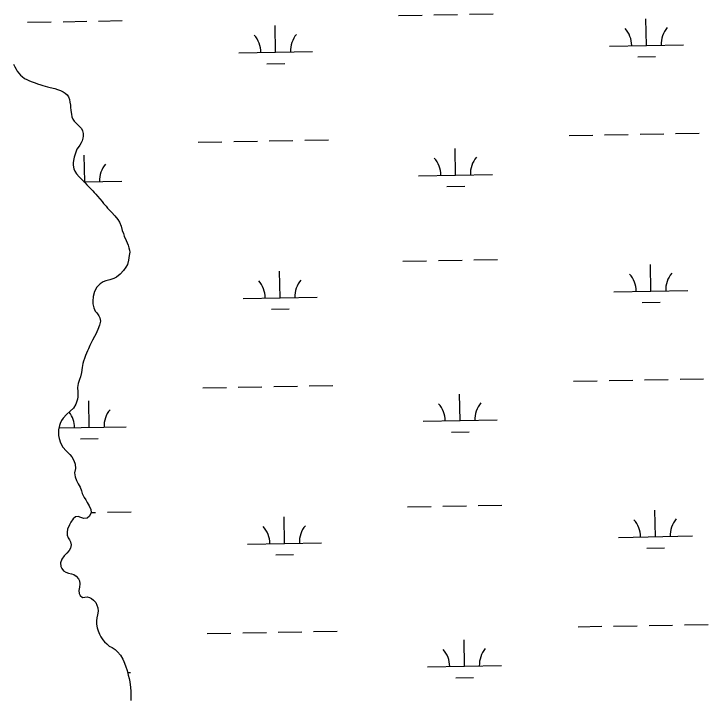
# Model space of a CAD drawing. Extents: x 3925854 to 3964121, y 224593 to 250589.
# Drawn here: x 3937155 to 3938094, y 243129 to 244057 of the extents above; entities that cross this region are included whole.
import ezdxf

# ---------------------------------------------------------------- set-up
doc = ezdxf.new("R2010")
doc.units = 0
doc.layers.add('V-WETL-SWMP', color=7, linetype='Continuous')

msp = doc.modelspace()

# ---------------------------------------------------------------- linework, layer by layer
at = {"layer": 'V-WETL-SWMP'}
for p, q in [((3937675.017, 244054.543), (3937707.012, 244055.125)), ((3937723.009, 244055.416), (3937755.004, 244055.998)), ((3937771.001, 244056.289), (3937802.996, 244056.87)), ((3938010.65, 244014.209), (3938009.996, 244050.203)), ((3937173.192, 244045.419), (3937205.187, 244046)), ((3937221.184, 244046.291), (3937253.179, 244046.873)), ((3937269.176, 244047.164), (3937301.171, 244047.746)), ((3937508.825, 244005.084), (3937508.171, 244041.078)), ((3937960.658, 244013.3), (3938060.642, 244015.118)), ((3937458.833, 244004.175), (3937558.817, 244005.993)), ((3937998.933, 243998.562), (3938022.929, 243998.998)), ((3937154.203, 243988.675), (3937155.858, 243985.292)), ((3937155.858, 243985.292), (3937157.514, 243982.039)), ((3937497.108, 243989.437), (3937521.104, 243989.874)), ((3937157.514, 243982.039), (3937159.173, 243979.174)), ((3937159.173, 243979.174), (3937161.223, 243976.435)), ((3937161.223, 243976.435), (3937163.533, 243973.953)), ((3937163.533, 243973.953), (3937165.849, 243971.99)), ((3937165.849, 243971.99), (3937169.194, 243969.37)), ((3937169.194, 243969.37), (3937172.162, 243967.919)), ((3937172.162, 243967.919), (3937175.646, 243966.334)), ((3937175.646, 243966.334), (3937179.391, 243964.876)), ((3937179.391, 243964.876), (3937183.266, 243963.547)), ((3937183.266, 243963.547), (3937186.625, 243962.352)), ((3937186.625, 243962.352), (3937190.888, 243960.89)), ((3937190.888, 243960.89), (3937193.86, 243959.957)), ((3937193.86, 243959.957), (3937196.833, 243959.154)), ((3937196.833, 243959.154), (3937200.323, 243958.217)), ((3937200.323, 243958.217), (3937203.554, 243957.282)), ((3937203.554, 243957.282), (3937210.018, 243955.671)), ((3937210.018, 243955.671), (3937213.765, 243954.472)), ((3937213.765, 243954.472), (3937217.77, 243953.142)), ((3937217.77, 243953.142), (3937221.253, 243951.428)), ((3937221.253, 243951.428), (3937223.829, 243949.591)), ((3937223.829, 243949.591), (3937226.528, 243947.106)), ((3937226.528, 243947.106), (3937228.448, 243944.369)), ((3937228.448, 243944.369), (3937229.844, 243940.988)), ((3937229.844, 243940.988), (3937230.46, 243937.355)), ((3937230.46, 243937.355), (3937231.074, 243933.463)), ((3937231.074, 243933.463), (3937231.306, 243930.351)), ((3937231.306, 243930.351), (3937231.785, 243925.812)), ((3937231.785, 243925.812), (3937232.52, 243920.883)), ((3937232.52, 243920.883), (3937233.268, 243917.507)), ((3937233.268, 243917.507), (3937234.279, 243914.519)), ((3937234.279, 243914.519), (3937236.196, 243911.522)), ((3937236.196, 243911.522), (3937238.38, 243909.43)), ((3937238.38, 243909.43), (3937241.207, 243906.685)), ((3937241.207, 243906.685), (3937243.905, 243904.07)), ((3937243.905, 243904.07), (3937245.956, 243901.461)), ((3937245.956, 243901.461), (3937247.485, 243898.468)), ((3937247.485, 243898.468), (3937248.359, 243894.703)), ((3937248.331, 243891.464), (3937247.916, 243888.488)), ((3937248.359, 243894.703), (3937248.331, 243891.464)), ((3937906.007, 243892.215), (3937938.001, 243892.797)), ((3937953.999, 243893.088), (3937985.993, 243893.669)), ((3938001.991, 243893.96), (3938033.986, 243894.542)), ((3938049.983, 243894.833), (3938081.978, 243895.415)), ((3937245.658, 243882.029), (3937243.689, 243879.066)), ((3937246.848, 243884.869), (3937245.658, 243882.029)), ((3937247.916, 243888.488), (3937246.848, 243884.869)), ((3937404.182, 243883.09), (3937436.176, 243883.672)), ((3937452.174, 243883.963), (3937484.168, 243884.545)), ((3937500.166, 243884.836), (3937532.16, 243885.417)), ((3937548.158, 243885.708), (3937580.153, 243886.29)), ((3937239.625, 243873.66), (3937236.032, 243862.678)), ((3937241.46, 243876.106), (3937239.625, 243873.66)), ((3937243.689, 243879.066), (3937241.46, 243876.106)), ((3937752.363, 243838.671), (3937751.708, 243874.665)), ((3937236.032, 243862.678), (3937235.37, 243858.537)), ((3937250.538, 243829.546), (3937249.883, 243865.54)), ((3937235.012, 243855.005), (3937234.836, 243851.96)), ((3937235.37, 243858.537), (3937235.012, 243855.005)), ((3937234.836, 243851.96), (3937235.577, 243847.091)), ((3937235.577, 243847.091), (3937236.983, 243844.11)), ((3937236.983, 243844.11), (3937239.548, 243840.402)), ((3937239.548, 243840.402), (3937243.087, 243836.33)), ((3937243.087, 243836.33), (3937246.992, 243832.258)), ((3937702.371, 243837.762), (3937802.354, 243839.58)), ((3937246.992, 243832.258), (3937250.898, 243828.004)), ((3937249.499, 243829.527), (3937300.529, 243830.455)), ((3937250.898, 243828.004), (3937253.521, 243825.27)), ((3937253.521, 243825.27), (3937258.28, 243820.531)), ((3937258.28, 243820.531), (3937261.27, 243817.432)), ((3937261.27, 243817.432), (3937263.344, 243815.183)), ((3937263.344, 243815.183), (3937265.481, 243812.63)), ((3937740.645, 243823.024), (3937764.641, 243823.461)), ((3937265.481, 243812.63), (3937267.617, 243810.138)), ((3937267.617, 243810.138), (3937270.729, 243806.431)), ((3937270.729, 243806.431), (3937273.964, 243802.723)), ((3937273.964, 243802.723), (3937276.1, 243800.232)), ((3937276.1, 243800.232), (3937279.395, 243796.463)), ((3937279.395, 243796.463), (3937281.41, 243793.971)), ((3937281.41, 243793.971), (3937286.596, 243788.502)), ((3937286.596, 243788.502), (3937291.173, 243783.519)), ((3937291.173, 243783.519), (3937295.202, 243778.23)), ((3937295.202, 243778.23), (3937297.401, 243774.643)), ((3937297.401, 243774.643), (3937299.664, 243769.472)), ((3937299.664, 243769.472), (3937301.32, 243763.631)), ((3937301.32, 243763.631), (3937302.79, 243759.433)), ((3937302.79, 243759.433), (3937303.954, 243756.086)), ((3937303.954, 243756.086), (3937306.645, 243750.003)), ((3937306.645, 243750.003), (3937309.276, 243743.616)), ((3937309.276, 243743.616), (3937310.319, 243740.087)), ((3937310.319, 243740.087), (3937311.177, 243737.105)), ((3937311.366, 243734), (3937310.706, 243729.493)), ((3937311.177, 243737.105), (3937311.366, 243734)), ((3937309.866, 243723.403), (3937308.234, 243717.433)), ((3937310.164, 243726.448), (3937309.866, 243723.403)), ((3937310.706, 243729.493), (3937310.164, 243726.448)), ((3937681.065, 243721.923), (3937713.06, 243722.505)), ((3937729.057, 243722.796), (3937761.052, 243723.378)), ((3937777.05, 243723.669), (3937809.044, 243724.25)), ((3937306.232, 243713.776), (3937303.076, 243709.203)), ((3937308.234, 243717.433), (3937306.232, 243713.776)), ((3937306.968, 243715.121), (3937307.219, 243715.126)), ((3938016.698, 243681.589), (3938016.044, 243717.583)), ((3937298.519, 243704.262), (3937293.352, 243700.172)), ((3937303.076, 243709.203), (3937298.519, 243704.262)), ((3937514.873, 243672.464), (3937514.219, 243708.458)), ((3937275.587, 243694.048), (3937271.208, 243691.481)), ((3937278.932, 243695.455), (3937275.587, 243694.048)), ((3937284.531, 243696.927), (3937278.932, 243695.455)), ((3937290.068, 243698.765), (3937284.531, 243696.927)), ((3937293.352, 243700.172), (3937290.068, 243698.765)), ((3937266.773, 243686.784), (3937263.559, 243680.811)), ((3937271.208, 243691.481), (3937266.773, 243686.784)), ((3937261.867, 243674.171), (3937261.332, 243667.96)), ((3937263.559, 243680.811), (3937261.867, 243674.171)), ((3937966.706, 243680.68), (3938066.69, 243682.498)), ((3937261.332, 243667.96), (3937261.644, 243664.125)), ((3937464.881, 243671.555), (3937564.865, 243673.373)), ((3938004.981, 243665.942), (3938028.977, 243666.378)), ((3937261.644, 243664.125), (3937262.69, 243658.83)), ((3937262.69, 243658.83), (3937264.587, 243654.389)), ((3937503.156, 243656.817), (3937527.152, 243657.254)), ((3937264.587, 243654.389), (3937266.845, 243651.897)), ((3937266.845, 243651.897), (3937269.653, 243648.128)), ((3937269.653, 243648.128), (3937270.938, 243645.269)), ((3937271.616, 243640.765), (3937270.532, 243635.222)), ((3937270.938, 243645.269), (3937271.616, 243640.765)), ((3937268.352, 243629.312), (3937265.564, 243623.34)), ((3937270.532, 243635.222), (3937268.352, 243629.312)), ((3937263.744, 243619.866), (3937261.014, 243615.05)), ((3937265.564, 243623.34), (3937263.744, 243619.866)), ((3937258.892, 243610.723), (3937257.498, 243607.798)), ((3937261.014, 243615.05), (3937258.892, 243610.723)), ((3937254.225, 243600.667), (3937251.681, 243594.148)), ((3937255.497, 243603.532), (3937254.225, 243600.667)), ((3937257.498, 243607.798), (3937255.497, 243603.532)), ((3937250.105, 243590.43), (3937248.652, 243586.506)), ((3937251.681, 243594.148), (3937250.105, 243590.43)), ((3937247.867, 243583.266), (3937246.891, 243578.162)), ((3937248.652, 243586.506), (3937247.867, 243583.266)), ((3937245.919, 243571.474), (3937244.592, 243565.444)), ((3937246.891, 243578.162), (3937245.919, 243571.474)), ((3937243.442, 243561.85), (3937241.566, 243556.488)), ((3937244.592, 243565.444), (3937243.442, 243561.85)), ((3938008.039, 243561.34), (3938040.034, 243561.922)), ((3938056.031, 243562.213), (3938088.026, 243562.795)), ((3937241.566, 243556.488), (3937240.664, 243551.067)), ((3937506.214, 243552.216), (3937538.209, 243552.797)), ((3937554.206, 243553.088), (3937586.201, 243553.67)), ((3937912.055, 243559.595), (3937944.049, 243560.177)), ((3937960.047, 243560.468), (3937992.042, 243561.049)), ((3937240.664, 243551.067), (3937241.163, 243545.041)), ((3937241.163, 243545.041), (3937241.055, 243538.343)), ((3937410.23, 243550.47), (3937442.224, 243551.052)), ((3937458.222, 243551.343), (3937490.216, 243551.925)), ((3937240.513, 243535.359), (3937238.457, 243528.475)), ((3937241.055, 243538.343), (3937240.513, 243535.359)), ((3937758.411, 243506.051), (3937757.756, 243542.045)), ((3937238.457, 243528.475), (3937235.241, 243523.11)), ((3937256.586, 243496.926), (3937255.931, 243532.92)), ((3937230.866, 243518.717), (3937225.639, 243514.323)), ((3937235.241, 243523.11), (3937230.866, 243518.717)), ((3937219.02, 243506.151), (3937217.201, 243502.311)), ((3937221.387, 243509.504), (3937219.02, 243506.151)), ((3937225.639, 243514.323), (3937221.387, 243509.504)), ((3937708.419, 243505.142), (3937808.403, 243506.96)), ((3937216.233, 243499.387), (3937215.088, 243493.54)), ((3937215.605, 243496.181), (3937306.577, 243497.835)), ((3937217.201, 243502.311), (3937216.233, 243499.387)), ((3937215.088, 243493.54), (3937215.225, 243486.051)), ((3937746.693, 243490.404), (3937770.689, 243490.841)), ((3937215.225, 243486.051), (3937215.842, 243481.973)), ((3937215.842, 243481.973), (3937217.559, 243476.01)), ((3937244.868, 243481.28), (3937268.864, 243481.716)), ((3937217.559, 243476.01), (3937220.859, 243470.172)), ((3937220.859, 243470.172), (3937225.314, 243465.188)), ((3937225.314, 243465.188), (3937230.438, 243460.145)), ((3937230.438, 243460.145), (3937233.063, 243456.924)), ((3937233.063, 243456.924), (3937235.751, 243452.302)), ((3937235.751, 243452.302), (3937237.527, 243447.313)), ((3937237.966, 243441.408), (3937236.821, 243435.439)), ((3937237.527, 243447.313), (3937237.966, 243441.408)), ((3937236.821, 243435.439), (3937237.38, 243429.839)), ((3937237.38, 243429.839), (3937239.156, 243425.033)), ((3937239.156, 243425.033), (3937241.418, 243420.593)), ((3937241.418, 243420.593), (3937244.228, 243416.032)), ((3937244.228, 243416.032), (3937246.003, 243411.226)), ((3937246.003, 243411.226), (3937246.924, 243407.55)), ((3937246.924, 243407.55), (3937249.81, 243401.797)), ((3937249.81, 243401.797), (3937251.764, 243398.878)), ((3937251.764, 243398.878), (3937253.963, 243395.23)), ((3937253.963, 243395.23), (3937256.59, 243390.79)), ((3937256.59, 243390.79), (3937258.732, 243385.802)), ((3937258.732, 243385.802), (3937259.105, 243381.845)), ((3937687.113, 243389.303), (3937719.108, 243389.885)), ((3937735.106, 243390.176), (3937767.1, 243390.758)), ((3937783.098, 243391.049), (3937815.092, 243391.63)), ((3938022.746, 243348.969), (3938022.092, 243384.963)), ((3937237.99, 243375.957), (3937234.891, 243373.15)), ((3937241.825, 243376.209), (3937237.99, 243375.957)), ((3937245.176, 243375.059), (3937241.825, 243376.209)), ((3937249.319, 243373.728), (3937245.176, 243375.059)), ((3937253.702, 243374.224), (3937249.319, 243373.728)), ((3937257.106, 243376.849), (3937253.702, 243374.224)), ((3937259.105, 243381.845), (3937257.106, 243376.849)), ((3937258.974, 243381.518), (3937265.275, 243381.633)), ((3937281.273, 243381.924), (3937313.267, 243382.506)), ((3937520.921, 243339.844), (3937520.267, 243375.838)), ((3937229.732, 243364.92), (3937227.369, 243359.192)), ((3937231.613, 243368.395), (3937229.732, 243364.92)), ((3937234.891, 243373.15), (3937231.613, 243368.395)), ((3937227.369, 243359.192), (3937226.525, 243355.172)), ((3937226.525, 243355.172), (3937226.716, 243351.093)), ((3937226.716, 243351.093), (3937228.063, 243347.565)), ((3937228.063, 243347.565), (3937229.834, 243344.889)), ((3937972.754, 243348.06), (3938072.738, 243349.878)), ((3937229.834, 243344.889), (3937231.423, 243341.787)), ((3937232.04, 243338.014), (3937231.137, 243333.263)), ((3937231.423, 243341.787), (3937232.04, 243338.014)), ((3937470.929, 243338.935), (3937570.913, 243340.753)), ((3937226.34, 243326.495), (3937222.695, 243322.956)), ((3937229.317, 243330.032), (3937226.34, 243326.495)), ((3937231.137, 243333.263), (3937229.317, 243330.032)), ((3938011.029, 243333.322), (3938035.025, 243333.758)), ((3937219.598, 243318.566), (3937217.661, 243313.387)), ((3937222.695, 243322.956), (3937219.598, 243318.566)), ((3937509.204, 243324.197), (3937533.2, 243324.634)), ((3937217.661, 243313.387), (3937218.097, 243308.7)), ((3937218.097, 243308.7), (3937219.381, 243305.963)), ((3937219.381, 243305.963), (3937221.823, 243302.741)), ((3937221.823, 243302.741), (3937224.871, 243300.799)), ((3937224.871, 243300.799), (3937228.587, 243299.589)), ((3937228.587, 243299.589), (3937232.425, 243298.744)), ((3937232.425, 243298.744), (3937235.837, 243297.716)), ((3937235.837, 243297.716), (3937238.702, 243295.652)), ((3937238.702, 243295.652), (3937241.998, 243291.945)), ((3937241.998, 243291.945), (3937243.526, 243288.964)), ((3937243.526, 243288.964), (3937243.899, 243285.068)), ((3937243.36, 243280.684), (3937242.578, 243276.055)), ((3937243.899, 243285.068), (3937243.36, 243280.684)), ((3937242.578, 243276.055), (3937242.769, 243272.037)), ((3937242.769, 243272.037), (3937244.236, 243269.117)), ((3937244.236, 243269.117), (3937247.468, 243266.689)), ((3937247.468, 243266.689), (3937250.634, 243266.878)), ((3937250.634, 243266.878), (3937253.799, 243267.31)), ((3937253.799, 243267.31), (3937256.844, 243266.708)), ((3937256.844, 243266.708), (3937259.709, 243265.191)), ((3937259.709, 243265.191), (3937262.331, 243263.066)), ((3937262.331, 243263.066), (3937265.383, 243259.723)), ((3937265.383, 243259.723), (3937267.033, 243256.317)), ((3937267.033, 243256.317), (3937268.198, 243252.423)), ((3937268.198, 243252.423), (3937268.694, 243248.284)), ((3937267.913, 243243.107), (3937266.655, 243239.11)), ((3937268.694, 243248.284), (3937267.913, 243243.107)), ((3937266.655, 243239.11), (3937266.237, 243235.128)), ((3937266.237, 243235.128), (3937266.624, 243230.282)), ((3937266.624, 243230.282), (3937267.12, 243225.705)), ((3937267.12, 243225.705), (3937268.468, 243221.567)), ((3937918.103, 243226.975), (3937950.098, 243227.557)), ((3937966.095, 243227.848), (3937998.09, 243228.429)), ((3938014.087, 243228.72), (3938046.082, 243229.302)), ((3938062.079, 243229.593), (3938094.074, 243230.175)), ((3937268.468, 243221.567), (3937270.487, 243216.944)), ((3937270.487, 243216.944), (3937272.199, 243213.416)), ((3937416.278, 243217.85), (3937448.272, 243218.432)), ((3937464.27, 243218.723), (3937496.265, 243219.305)), ((3937512.262, 243219.596), (3937544.257, 243220.177)), ((3937560.254, 243220.468), (3937592.249, 243221.05)), ((3937272.199, 243213.416), (3937275.069, 243209.16)), ((3937275.069, 243209.16), (3937277.449, 243206.425)), ((3937277.449, 243206.425), (3937280.377, 243203.691)), ((3937764.459, 243173.431), (3937763.804, 243209.425)), ((3937280.377, 243203.691), (3937283.671, 243200.898)), ((3937283.671, 243200.898), (3937287.45, 243198.835)), ((3937287.45, 243198.835), (3937291.596, 243196.226)), ((3937291.596, 243196.226), (3937294.829, 243193.066)), ((3937294.829, 243193.066), (3937298.796, 243188.447)), ((3937298.796, 243188.447), (3937302.033, 243183.279)), ((3937302.033, 243183.279), (3937303.562, 243179.994)), ((3937303.562, 243179.994), (3937305.827, 243174.154)), ((3937305.827, 243174.154), (3937307.727, 243167.704)), ((3937307.727, 243167.704), (3937309.445, 243161.314)), ((3937714.467, 243172.522), (3937814.451, 243174.34)), ((3937308.417, 243165.139), (3937312.626, 243165.215)), ((3937309.445, 243161.314), (3937310.55, 243156.994)), ((3937752.741, 243157.784), (3937776.737, 243158.221)), ((3937310.55, 243156.994), (3937311.412, 243152.307)), ((3937311.412, 243152.307), (3937312.584, 243144.821)), ((3937312.584, 243144.821), (3937312.838, 243139.585)), ((3937312.838, 243139.585), (3937312.846, 243135.993)), ((3937312.846, 243135.993), (3937313.039, 243130.818)), ((3937313.039, 243130.818), (3937312.925, 243127.165))]:
    msp.add_line(p, q, dxfattribs=at)
for centre, start, end in [((3937955.408, 244013.679), 0.269879, 41.813537), ((3938065.875, 244015.688), 140.269876, 181.813534), ((3937453.583, 244004.554), 0.269879, 41.813537), ((3937564.05, 244006.563), 140.269876, 181.813534), ((3937807.588, 243840.15), 140.269876, 181.813534), ((3937305.763, 243831.025), 140.269876, 181.813534), ((3937697.12, 243838.141), 0.269879, 41.813537), ((3937961.456, 243681.059), 0.269879, 41.813537), ((3938071.923, 243683.068), 140.269876, 181.813534), ((3937459.631, 243671.934), 0.269879, 41.813537), ((3937570.098, 243673.943), 140.269876, 181.813534), ((3937703.168, 243505.521), 0.269879, 41.813537), ((3937813.636, 243507.53), 140.269876, 181.813534), ((3937201.343, 243496.397), 0.269879, 36.942537), ((3937311.811, 243498.405), 140.269876, 181.813534), ((3937967.504, 243348.439), 0.269879, 41.813537), ((3938077.971, 243350.448), 140.269876, 181.813534), ((3937465.679, 243339.314), 0.269879, 41.813537), ((3937576.146, 243341.323), 140.269876, 181.813534), ((3937709.216, 243172.901), 0.269879, 41.813537), ((3937819.684, 243174.91), 140.269876, 181.813534)]:
    msp.add_arc(centre, 35.246, start, end, dxfattribs=at)

doc.saveas('drawing.dxf')
